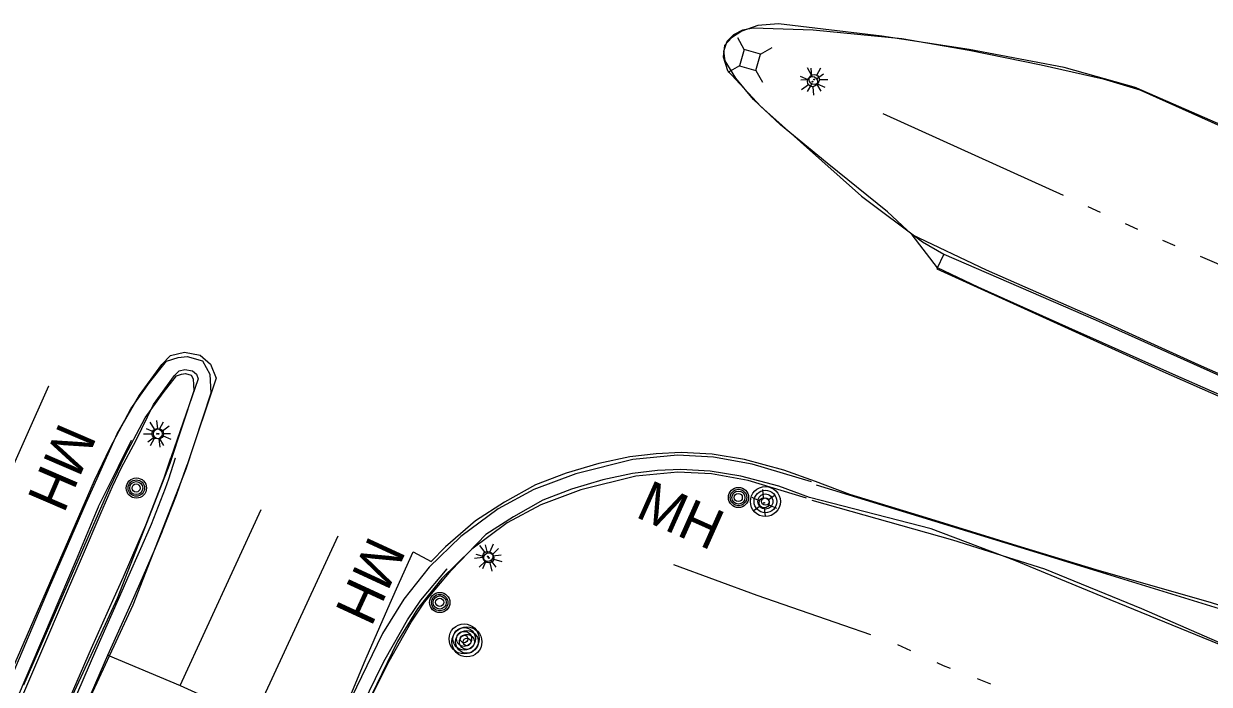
# Model space of a CAD drawing. Extents: x 588843 to 2552415, y 180129 to 269402.
# Drawn here: x 594760.9 to 594936.7, y 185035.8 to 185133.7 of the extents above; entities that cross this region are included whole.
import ezdxf

# ---------------------------------------------------------------- set-up
doc = ezdxf.new("R2010")
doc.units = 0
for name, color, linetype in [('Default', 7, 'Continuous'), ('E_LTG', 7, 'Continuous'), ('E_MISCPROP', 7, 'Continuous'), ('E_RDWY', 7, 'Continuous'), ('E_RDWY_AsphConc', 7, 'Continuous'), ('E_RDWY_C_and_G', 7, 'Continuous'), ('E_RDWY_Gravel', 7, 'Continuous'), ('E_RDWY_PavtEdge', 7, 'Continuous'), ('E_STRUCT_Joint', 7, 'Continuous'), ('E_UTL_AG_Bold', 7, 'Continuous'), ('E_UTL_MH', 7, 'Continuous'), ('E_UTL_MH_Text', 7, 'Continuous'), ('E_WTR_P', 7, 'Continuous')]:
    doc.layers.add(name, color=color, linetype=linetype)

# ---------------------------------------------------------------- blocks, each defined once
blk = doc.blocks.new('LPOL')
at = {"layer": 'Default'}
for p, q in [((-4, 0), (-1.5, 0)), ((-0.75, 1.3), (-2, 3.46)), ((0.75, 1.3), (2, 3.46)), ((1.5, 0), (4, 0)), ((-2, -3.46), (-0.75, -1.3)), ((2, -3.46), (0.75, -1.3))]:
    blk.add_line(p, q, dxfattribs=at)
for radius in [1.5, 1.5, 1.5, 0.125]:
    blk.add_circle((0, 0), radius, dxfattribs=at)
blk = doc.blocks.new('MHO')
at = {"layer": 'Default'}
for centre, radius in [((0.08, -0.12), 3), ((0.08, -0.12), 2.43), ((0.07, -0.15), 1.94), ((0.02, -0.16), 1.21)]:
    blk.add_circle(centre, radius, dxfattribs=at)
blk = doc.blocks.new('MHT')
at = {"layer": 'E_UTL_MH_Text'}
blk.add_text('MH', height=12, dxfattribs=at).set_placement((-9.81, -6))
blk = doc.blocks.new('POLE')
at = {"layer": 'Default'}
for radius in [4.46, 3.35, 2.23, 1.12]:
    blk.add_circle((0, 0), radius, dxfattribs=at)
blk = doc.blocks.new('POLE_3')
at = {"layer": 'E_MISCPROP'}
for radius in [14.6, 11, 7.32, 3.66]:
    blk.add_circle((0, 0), radius, dxfattribs=at)
blk = doc.blocks.new('LPOL_4')
at = {"layer": 'E_LTG'}
for p, q in [((-13.1, 0), (-4.9, 0)), ((-2.5, 4.3), (-6.6, 11.4)), ((2.5, 4.3), (6.6, 11.4)), ((4.9, 0), (13.1, 0)), ((-6.6, -11.4), (-2.5, -4.3)), ((6.6, -11.4), (2.5, -4.3))]:
    blk.add_line(p, q, dxfattribs=at)
for radius in [4.92, 4.92, 4.92, 0.41]:
    blk.add_circle((0, 0), radius, dxfattribs=at)
blk = doc.blocks.new('PED_3')
at = {"layer": 'E_UTL_AG_Bold'}
for p, q in [((-8.2, 8.2), (-17.5, 17.5)), ((8.2, 8.2), (17.5, 17.5)), ((-8.2, -8.2), (-17.5, -17.5)), ((8.2, -8.2), (17.5, -17.5))]:
    blk.add_line(p, q, dxfattribs=at)
blk.add_lwpolyline([(-8.2, -8.2), (8.2, -8.2), (8.2, 8.2), (-8.2, 8.2)], close=True, dxfattribs=at)

msp = doc.modelspace()

# ---------------------------------------------------------------- linework, layer by layer
at = {"layer": 'E_RDWY'}
for points in [[(594925.9, 185124.17), (594915.18, 185127.16), (594901.1, 185129.86), (594888.15, 185131.83), (594872.8, 185133.66), (594869.76, 185133.4), (594867.37, 185132.55), (594865.85, 185131.55), (594864.81, 185130.42), (594864.64, 185128.73), (594865.28, 185126.7), (594870.22, 185121.39), (594885.15, 185108.11), (594894.17, 185101.33), (594897.33, 185099.5)], [(594952.53, 185072.36), (594931.31, 185081.72), (594915.85, 185088.59), (594902.43, 185094.62), (594896.4, 185097.5), (594892.65, 185102.39), (594888.98, 185105.77), (594880.03, 185112.97), (594873.11, 185118.65), (594869.14, 185122.44), (594866.48, 185125.57), (594864.94, 185128.17), (594864.74, 185129.6), (594865.19, 185131.08), (594866.21, 185132.08), (594867.55, 185132.75), (594869.06, 185133.03), (594877.96, 185132.75), (594891.11, 185131.49), (594901.08, 185129.72), (594911.75, 185127.57), (594920.96, 185125.49), (594926.41, 185123.84), (594947.09, 185114.58)], [(594925.9, 185124.17), (594958.5, 185109.94), (594999.16, 185092.06), (595021.58, 185082.77), (595050.38, 185073.2), (595081.02, 185063.61), (595102.72, 185056.02)], [(594897.33, 185099.5), (594896.3, 185097.34), (594929.83, 185082.12), (594970.2, 185064.32), (595016.88, 185043.89), (595058.26, 185025.7), (595093.29, 185010.35), (595106.31, 185004.68)], [(595098.71, 184982.04), (595083.93, 184988.5), (595067.8, 184995.72), (595050.7, 185003.11), (595036.24, 185009.41), (595021.57, 185015.87), (595005.62, 185022.78), (594989.44, 185029.87), (594975.03, 185035.94), (594969.71, 185037.84), (594954.73, 185042.17), (594937.03, 185047.81), (594919.92, 185052.73), (594908.19, 185056.29), (594894.77, 185060.43), (594883.38, 185063.87), (594878.29, 185065.81)], [(594878.43, 185065.29), (594911.2, 185055.3), (594947.8, 185044), (594976.33, 185035.64), (594988.52, 185030.3), (595035.74, 185009.62), (595076.71, 184991.76), (595101.16, 184980.97)]]:
    msp.add_lwpolyline(points, dxfattribs=at)
at = {"layer": 'E_RDWY_AsphConc'}
msp.add_lwpolyline([(594773.4, 185040.08), (594784.12, 185035.55), (594794.97, 185030.61), (594805.98, 185026.04)], dxfattribs=at)
at = {"layer": 'E_RDWY_C_and_G'}
msp.add_line((594818.65, 185055.4), (594821.34, 185053.95), dxfattribs=at)
for points in [[(594758.64, 185036.67), (594771.39, 185065.98), (594773.71, 185070.81), (594776.78, 185076.58), (594779.58, 185080.47), (594782.07, 185083.64), (594783.8, 185084.2), (594785.13, 185084.33), (594787.44, 185083.67), (594788.53, 185081.7), (594788.65, 185078.92), (594784.94, 185067.62), (594777.09, 185047.47), (594769.51, 185031.18)], [(594774.76, 185072.87), (594778.08, 185078.59), (594781.37, 185083.13), (594782.7, 185084.5), (594784.76, 185084.98), (594787.06, 185084.53), (594788.63, 185083.21), (594789.44, 185081.11), (594785.14, 185068.27)], [(594760.93, 185035.68), (594773.66, 185064.94), (594775.94, 185069.68), (594778.91, 185075.26), (594781.57, 185078.96), (594783.56, 185081.49), (594784.32, 185081.74), (594784.91, 185081.8), (594785.76, 185081.55), (594786.06, 185081.01), (594786.13, 185079.27), (594782.58, 185068.47), (594774.79, 185048.45), (594767.24, 185032.23)], [(594777.54, 185071.85), (594780.18, 185077.22), (594783.29, 185081.52), (594783.98, 185082.23), (594784.81, 185082.42), (594785.95, 185082.2), (594786.53, 185081.72), (594786.8, 185081.02), (594782.71, 185069.33)], [(594730.73, 184958.27), (594735.43, 184974.72), (594740.5, 184991.06), (594740.5, 184991.06), (594743.36, 184999.28), (594746.58, 185007.37), (594746.58, 185007.37), (594764.75, 185050.13), (594764.75, 185050.13), (594766.4, 185053.98), (594766.4, 185053.98), (594770.17, 185062.64), (594770.17, 185062.64), (594770.26, 185062.84), (594770.26, 185062.84), (594770.43, 185063.21), (594770.43, 185063.21), (594771.82, 185066.27), (594771.82, 185066.27), (594773, 185068.9), (594773, 185068.9), (594774.76, 185072.87), (594774.76, 185072.87)], [(594732.55, 184957.54), (594737.28, 184974.13), (594742.39, 184990.61), (594742.39, 184990.61), (594745.25, 184998.84), (594748.49, 185006.93), (594748.49, 185006.93), (594763.88, 185042.86), (594763.88, 185042.86), (594768.72, 185054.25), (594768.72, 185054.25), (594771.69, 185061.36), (594771.69, 185061.36), (594772.01, 185062.06), (594772.01, 185062.06), (594772.02, 185062.09), (594772.02, 185062.09), (594773.64, 185065.37), (594774.96, 185068.03), (594774.96, 185068.03), (594776.89, 185071.91), (594776.89, 185071.91)], [(594733.16, 184957.36), (594737.86, 184973.99), (594742.95, 184990.5), (594742.95, 184990.5), (594745.81, 184998.71), (594749.04, 185006.78), (594749.04, 185006.78), (594767.56, 185049.94), (594767.56, 185049.94), (594769.32, 185054.04), (594769.32, 185054.04), (594772.54, 185061.54), (594772.67, 185061.84), (594772.67, 185061.84), (594772.7, 185061.92), (594772.7, 185061.92), (594774.1, 185065.07), (594774.1, 185065.07), (594775.43, 185067.87), (594775.43, 185067.87), (594777.54, 185071.85), (594777.54, 185071.85)], [(594755.58, 185004.53), (594763.96, 185024.94), (594763.96, 185024.94), (594770.96, 185041.09), (594770.96, 185041.09), (594774.32, 185048.6), (594774.32, 185048.6), (594775.69, 185051.68), (594775.69, 185051.68), (594777.9, 185056.7), (594777.9, 185056.7), (594779.04, 185059.35), (594779.04, 185059.35), (594779.19, 185059.71), (594779.19, 185059.71), (594781.25, 185065.06), (594781.25, 185065.06), (594781.73, 185066.37), (594781.73, 185066.37), (594782.71, 185069.33), (594782.71, 185069.33)], [(594756.17, 185004.14), (594764.55, 185024.43), (594764.55, 185024.43), (594771.59, 185040.77), (594771.59, 185040.77), (594775.69, 185050.05), (594775.69, 185050.05), (594776.34, 185051.53), (594776.34, 185051.53), (594778.27, 185055.9), (594778.27, 185055.9), (594779.71, 185059.15), (594779.71, 185059.15), (594779.84, 185059.48), (594779.84, 185059.48), (594781.92, 185064.81), (594781.92, 185064.81), (594782.42, 185066.22), (594782.42, 185066.22), (594783.41, 185069.3), (594783.41, 185069.3)], [(594877.71, 185065.75), (594868.91, 185068.38), (594863.17, 185069.42), (594857.86, 185069.72), (594851.23, 185069.06), (594842.77, 185066.96), (594836.57, 185064.64), (594831.24, 185061.78), (594825.72, 185057.68), (594821.03, 185053.11), (594817.27, 185048.39), (594814.12, 185043.28), (594804.83, 185024.13)], [(594878.29, 185065.81), (594873.6, 185067.51), (594867.78, 185069.05), (594862.98, 185069.84), (594858.38, 185070.11), (594854.67, 185069.92), (594850.77, 185069.44), (594846.17, 185068.46), (594841.35, 185067.05), (594836.8, 185065.31), (594832.22, 185062.74), (594827.91, 185059.98), (594823.46, 185056.1), (594821.34, 185053.95)], [(594758, 185003.45), (594766.48, 185024.09), (594766.48, 185024.09), (594773.4, 185040.08), (594773.4, 185040.08), (594776.84, 185047.74), (594776.84, 185047.74), (594778.17, 185050.72), (594778.17, 185050.72), (594780.3, 185055.64), (594780.3, 185055.64), (594781.43, 185058.33), (594781.43, 185058.33), (594781.55, 185058.64), (594781.55, 185058.64), (594783.55, 185063.79), (594783.55, 185063.79), (594784.07, 185065.21), (594784.07, 185065.21), (594785.14, 185068.27), (594785.14, 185068.27)], [(594877.44, 185063.46), (594872.86, 185065.12), (594867.26, 185066.6), (594862.7, 185067.35), (594858.36, 185067.61), (594854.89, 185067.43), (594851.18, 185066.97), (594846.78, 185066.03), (594842.15, 185064.67), (594837.86, 185063.04), (594833.51, 185060.59), (594829.41, 185057.97), (594824.3, 185052.6)], [(594876.99, 185063.36), (594868.33, 185065.95), (594862.88, 185066.94), (594857.91, 185067.21), (594851.66, 185066.59), (594843.51, 185064.57), (594837.6, 185062.36), (594832.59, 185059.66), (594827.35, 185055.77), (594822.89, 185051.43), (594819.32, 185046.95), (594816.31, 185042.07), (594807.08, 185023.04)], [(594776.45, 184945.97), (594780.52, 184960.32), (594784.94, 184974.57), (594784.94, 184974.57), (594787.57, 184982.15), (594790.53, 184989.6), (594790.53, 184989.6), (594802.59, 185018.02), (594802.59, 185018.02), (594805.98, 185026.04), (594805.98, 185026.04), (594810.8, 185037.48), (594810.8, 185037.48), (594811.66, 185039.52), (594811.66, 185039.52), (594811.7, 185039.61), (594811.7, 185039.61), (594814.89, 185046.97), (594814.89, 185046.97), (594816.19, 185049.92), (594816.19, 185049.92), (594818.65, 185055.4), (594818.65, 185055.4)], [(594778.35, 184945.47), (594782.3, 184959.57), (594786.6, 184973.57), (594786.6, 184973.57), (594789.25, 184981.26), (594792.24, 184988.82), (594792.24, 184988.82), (594806.25, 185021.99), (594806.25, 185021.99), (594807.68, 185025.21), (594807.68, 185025.21), (594812.18, 185034.79), (594812.18, 185034.79), (594813.96, 185038.42), (594813.96, 185038.42), (594814.51, 185039.46), (594814.51, 185039.46), (594817.84, 185045.3), (594817.84, 185045.3), (594819.79, 185048.22), (594819.79, 185048.22), (594823.69, 185052.86), (594823.69, 185052.86)], [(594778.95, 184945.27), (594782.91, 184959.32), (594787.21, 184973.28), (594787.21, 184973.28), (594789.85, 184980.94), (594792.83, 184988.49), (594792.83, 184988.49), (594806.87, 185021.84), (594806.87, 185021.84), (594808.25, 185024.94), (594808.25, 185024.94), (594812.64, 185034.25), (594812.64, 185034.25), (594814.56, 185038.13), (594814.56, 185038.13), (594815.12, 185039.2), (594815.12, 185039.2), (594818.34, 185044.95), (594818.34, 185044.95), (594820.32, 185047.92), (594820.32, 185047.92), (594824.3, 185052.6), (594824.3, 185052.6)]]:
    msp.add_lwpolyline(points, dxfattribs=at)
at = {"layer": 'E_RDWY_Gravel'}
for points in [[(595098.65, 185011.51), (595080.37, 185019.45), (595069.25, 185024.45), (595048.4, 185033.3), (595032.11, 185040.59), (595011.9, 185049.39), (594996.16, 185056.38), (594980.77, 185062.83), (594966.82, 185069.09), (594952.68, 185075.32), (594935.11, 185083.12), (594920.43, 185089.79), (594903.67, 185097.13), (594892.65, 185102.39)], [(594897.33, 185099.5), (594919.84, 185089.79), (594952.31, 185075.17), (594998.39, 185055.12), (595039.68, 185036.96), (595083.25, 185017.84), (595107.08, 185007.74)], [(595125.52, 184959.34), (595075.29, 184982.01), (595052.68, 184991.66), (595035.98, 184998.92), (595015.83, 185007.26), (594997.64, 185015.28), (594976.31, 185024.69), (594956.73, 185033.45), (594938.19, 185041.65), (594920.92, 185048.72), (594907.85, 185054.11), (594895.48, 185058.78), (594877.44, 185063.46)], [(594877.78, 185063.02), (594898.63, 185057.15), (594912.24, 185052.85), (594926.64, 185046.99), (594949.85, 185036.86), (594978.4, 185024.29), (595015.45, 185007.75), (595046.08, 184994.58), (595082.47, 184978.64), (595101.48, 184970.64)]]:
    msp.add_lwpolyline(points, dxfattribs=at)
at = {"layer": 'E_RDWY_PavtEdge'}
msp.add_lwpolyline([(594718.44, 184959.72), (594723.33, 184977.1), (594728.64, 184994.35), (594728.64, 184994.35), (594731.75, 185003.32), (594735.28, 185012.13), (594735.28, 185012.13), (594748.62, 185043.35), (594748.62, 185043.35), (594755.3, 185058.92), (594755.3, 185058.92), (594757.82, 185064.69), (594757.82, 185064.69), (594764.63, 185079.98), (594764.63, 185079.98)], dxfattribs=at)
at = {"layer": 'E_STRUCT_Joint'}
for points in [[(594784.12, 185035.55), (594796.13, 185061.65)], [(594794.97, 185030.61), (594807.54, 185057.76)]]:
    msp.add_lwpolyline(points, dxfattribs=at)
at = {"layer": 'E_WTR_P'}
for points in [[(594888.31, 185120.33), (594905.09, 185112.76), (594915.02, 185108.25)], [(594918.7, 185106.58), (594920.54, 185105.74)], [(594924.22, 185104.07), (594926.06, 185103.23)], [(594929.75, 185101.58), (594931.61, 185100.78)], [(594935.32, 185099.19), (594960.38, 185088.44), (594962.31, 185087.77)], [(594857.26, 185053.51), (594869.61, 185048.97), (594882.47, 185044.49), (594886.46, 185043.13)], [(594890.47, 185041.66), (594892.42, 185040.77)], [(594896.3, 185038.99), (594897.23, 185038.56), (594898.27, 185038.16)], [(594902.26, 185036.6), (594904.25, 185035.83)]]:
    msp.add_lwpolyline(points, dxfattribs=at)

# ---------------------------------------------------------------- block references
at = {"layer": 'E_LTG'}
for name, p, xscale, yscale, rotation in [('LPOL', (594877.87, 185125.07), 0.5, 0.5, -23.807133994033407), ('LPOL_4', (594878.13, 185125.38), 0.15240030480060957, 0.15240030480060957, 0.8014450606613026), ('LPOL', (594780.9, 185072.88), 0.49999999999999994, 0.49999999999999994, -23.250228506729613), ('LPOL_4', (594780.68, 185072.89), 0.15240030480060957, 0.15240030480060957, 0.8014450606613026), ('LPOL', (594870.69, 185062.65), 0.49999999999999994, 0.49999999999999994, -24.085783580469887), ('LPOL', (594829.71, 185054.7), 0.4999999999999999, 0.4999999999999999, -113.23245135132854), ('LPOL_4', (594829.88, 185054.48), 0.1524003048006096, 0.1524003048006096, -15.969778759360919)]:
    msp.add_blockref(name, p, dxfattribs=dict(at, xscale=xscale, yscale=yscale, rotation=rotation))
at = {"layer": 'E_MISCPROP'}
for name, p, xscale, yscale, rotation in [('POLE_3', (594870.88, 185062.84), 0.15240030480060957, 0.15240030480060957, 0.8014450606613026), ('POLE', (594826.21, 185042.48), 0.4999999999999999, 0.4999999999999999, -113.23245135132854), ('POLE_3', (594826.63, 185042.03), 0.15240030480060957, 0.15240030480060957, 0.8014450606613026)]:
    msp.add_blockref(name, p, dxfattribs=dict(at, xscale=xscale, yscale=yscale, rotation=rotation))
at = {"layer": 'E_UTL_AG_Bold', "xscale": 0.1524003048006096, "yscale": 0.1524003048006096, "rotation": -15.969778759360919}
msp.add_blockref('PED_3', (594868.61, 185128.28), dxfattribs=at)
at = {"layer": 'E_UTL_MH'}
for p, xscale, yscale, rotation in [((594777.6, 185064.91), 0.49999999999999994, 0.49999999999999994, -23.250228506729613), ((594866.88, 185063.51), 0.49999999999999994, 0.49999999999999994, -24.085783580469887), ((594822.67, 185047.88), 0.4999999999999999, 0.4999999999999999, -113.23245135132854)]:
    msp.add_blockref('MHO', p, dxfattribs=dict(at, xscale=xscale, yscale=yscale, rotation=rotation))
at = {"layer": 'E_UTL_MH_Text'}
for p, xscale, yscale, rotation in [((594767.1, 185069.09), 0.4999999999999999, 0.4999999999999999, -113.23245135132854), ((594857.14, 185061.37), 0.49999999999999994, 0.49999999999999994, -24.085783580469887), ((594812.88, 185052.27), 0.4999999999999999, 0.49999999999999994, -114.76916852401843)]:
    msp.add_blockref('MHT', p, dxfattribs=dict(at, xscale=xscale, yscale=yscale, rotation=rotation))

doc.saveas('drawing.dxf')
